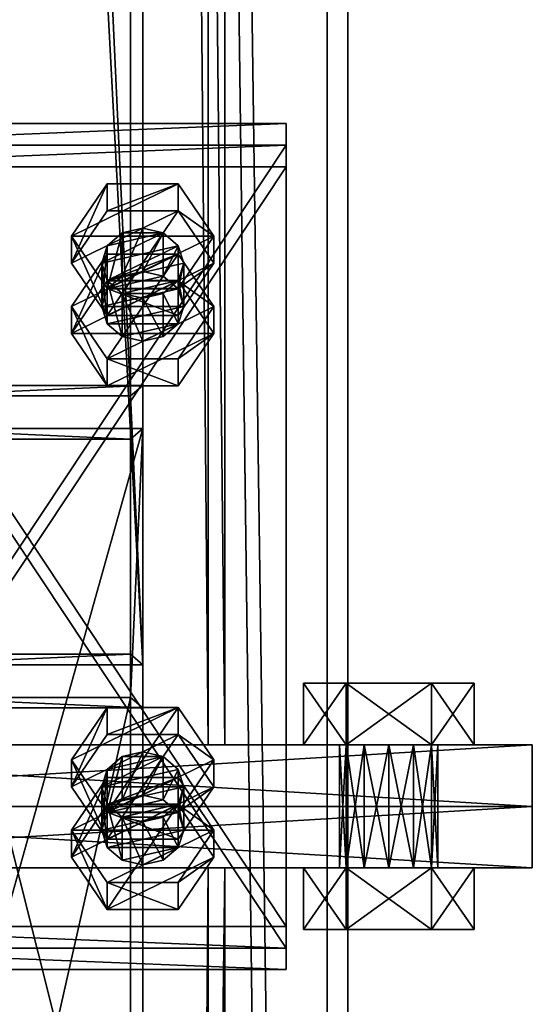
# Model space of a CAD drawing. Header units: millimetres. Extents: x -333 to 67333, y -930 to 39730.
# Tile 507 of 656: x 27900 to 28025, y 9352 to 9592. Entities that reach past the tile are written whole.
import ezdxf

# ---------------------------------------------------------------- set-up
doc = ezdxf.new("R2010")
doc.units = ezdxf.units.MM
for name, color, linetype in [('5', 7, 'Continuous'), ('6', 7, 'Continuous'), ('8', 7, 'Continuous'), ('95', 7, 'Continuous'), ('99', 7, 'Continuous')]:
    doc.layers.add(name, color=color, linetype=linetype)

msp = doc.modelspace()

# ---------------------------------------------------------------- meshes
at = {"layer": '5', "color": 131}
mesh = msp.add_polyface(dxfattribs=at)
corners = [(27946, 9415, 2984), (27854, 9415, 2984), (27854, 19384.97, 2984), (27946, 19384.97, 2984), (27854, 9415, 3076), (27854, 19384.97, 3076), (27946, 9415, 3076), (27946, 19384.97, 3076), (27950, 9415, 2980), (27950, 9415, 3080), (27950, 19384.97, 3080), (27950, 19384.97, 2980), (27850, 9415, 3080), (27850, 19384.97, 3080), (27850, 9415, 2980), (27850, 19384.97, 2980)]
mesh.append_faces([[corners[k] for k in face] for face in [(0, 2, 3, 3), (1, 5, 2, 2), (4, 7, 5, 5), (6, 3, 7, 7), (8, 10, 11, 11), (9, 13, 10, 10), (12, 15, 13, 13), (14, 11, 15, 15)]], dxfattribs={"vtx0": -1, "color": 131})
mesh.append_faces([[corners[k] for k in face] for face in [(9, 6, 12, 12), (6, 8, 0, 0), (0, 8, 1, 1), (12, 4, 14, 14), (4, 12, 6, 6), (14, 1, 8, 8), (11, 3, 15, 15), (3, 10, 7, 7), (7, 10, 5, 5), (15, 2, 13, 13), (2, 15, 3, 3), (13, 5, 10, 10)]], dxfattribs={"vtx0": -1, "vtx1": -1, "color": 131})
mesh.append_faces([[corners[k] for k in face] for face in [(6, 9, 8, 8), (14, 4, 1, 1), (3, 11, 10, 10), (13, 2, 5, 5)]], dxfattribs={"vtx0": -1, "vtx2": -1, "vtx3": -1, "color": 131})
mesh.append_faces([[corners[k] for k in face] for face in [(0, 1, 2, 2), (1, 4, 5, 5), (4, 6, 7, 7), (6, 0, 3, 3), (8, 9, 10, 10), (9, 12, 13, 13), (12, 14, 15, 15), (14, 8, 11, 11)]], dxfattribs={"vtx2": -1, "vtx3": -1, "color": 131})
mesh = msp.add_polyface(dxfattribs=at)
corners = [(27946, 185.3, 2984), (27854, 185.3, 2984), (27854, 9385, 2984), (27946, 9385, 2984), (27854, 185.3, 3076), (27854, 9385, 3076), (27946, 185.3, 3076), (27946, 9385, 3076), (27950, 185.3, 2980), (27950, 185.3, 3080), (27950, 9385, 3080), (27950, 9385, 2980), (27850, 185.3, 3080), (27850, 9385, 3080), (27850, 185.3, 2980), (27850, 9385, 2980)]
mesh.append_faces([[corners[k] for k in face] for face in [(0, 2, 3, 3), (1, 5, 2, 2), (4, 7, 5, 5), (6, 3, 7, 7), (8, 10, 11, 11), (9, 13, 10, 10), (12, 15, 13, 13), (14, 11, 15, 15)]], dxfattribs={"vtx0": -1, "color": 131})
mesh.append_faces([[corners[k] for k in face] for face in [(9, 6, 12, 12), (6, 8, 0, 0), (0, 8, 1, 1), (12, 4, 14, 14), (4, 12, 6, 6), (14, 1, 8, 8), (11, 3, 15, 15), (3, 10, 7, 7), (7, 10, 5, 5), (15, 2, 13, 13), (2, 15, 3, 3), (13, 5, 10, 10)]], dxfattribs={"vtx0": -1, "vtx1": -1, "color": 131})
mesh.append_faces([[corners[k] for k in face] for face in [(6, 9, 8, 8), (14, 4, 1, 1), (3, 11, 10, 10), (13, 2, 5, 5)]], dxfattribs={"vtx0": -1, "vtx2": -1, "vtx3": -1, "color": 131})
mesh.append_faces([[corners[k] for k in face] for face in [(0, 1, 2, 2), (1, 4, 5, 5), (4, 6, 7, 7), (6, 0, 3, 3), (8, 9, 10, 10), (9, 12, 13, 13), (12, 14, 15, 15), (14, 8, 11, 11)]], dxfattribs={"vtx2": -1, "vtx3": -1, "color": 131})
at = {"layer": '6', "color": 2}
mesh = msp.add_polyface(dxfattribs=at)
corners = [(27980, 19380.14, 7183.53), (27820, 19380.14, 7183.53), (27820, 7954.94, 4755.1), (27980, 7954.94, 4755.1), (27980, 19380.14, 7347.1), (27980, 7921.68, 4911.61), (27820, 19380.14, 7347.1), (27820, 7921.68, 4911.61), (27825, 7953.9, 4759.99), (27975, 7953.9, 4759.99), (27975, 7922.72, 4906.72), (27825, 7922.72, 4906.72), (27975, 19380.14, 7188.64), (27975, 19380.14, 7341.99), (27825, 19380.14, 7188.64), (27825, 19380.14, 7341.99)]
mesh.append_faces([[corners[k] for k in face] for face in [(0, 2, 3, 3), (4, 3, 5, 5), (6, 5, 7, 7), (1, 7, 2, 2), (12, 10, 9, 9), (14, 9, 8, 8), (15, 8, 11, 11), (13, 11, 10, 10)]], dxfattribs={"vtx0": -1, "color": 2})
mesh.append_faces([[corners[k] for k in face] for face in [(2, 8, 3, 3), (8, 7, 11, 11), (11, 7, 10, 10), (3, 9, 5, 5), (9, 3, 8, 8), (5, 10, 7, 7), (0, 12, 1, 1), (12, 4, 13, 13), (13, 4, 15, 15), (1, 14, 6, 6), (14, 1, 12, 12), (6, 15, 4, 4)]], dxfattribs={"vtx0": -1, "vtx1": -1, "color": 2})
mesh.append_faces([[corners[k] for k in face] for face in [(8, 2, 7, 7), (5, 9, 10, 10), (12, 0, 4, 4), (6, 14, 15, 15)]], dxfattribs={"vtx0": -1, "vtx2": -1, "vtx3": -1, "color": 2})
mesh.append_faces([[corners[k] for k in face] for face in [(0, 1, 2, 2), (4, 0, 3, 3), (6, 4, 5, 5), (1, 6, 7, 7), (12, 13, 10, 10), (14, 12, 9, 9), (15, 14, 8, 8), (13, 15, 11, 11)]], dxfattribs={"vtx2": -1, "vtx3": -1, "color": 2})
at = {"layer": '8', "color": 253}
mesh = msp.add_polyface(dxfattribs=at)
corners = [(27873, 10667.15, 5331.58), (27927, 10667.15, 5331.58), (27927, 9500.01, 3444.3), (27873, 9500.01, 3444.3), (27927, 10566.98, 5310.29), (27927, 9437.08, 3483.22), (27873, 10566.98, 5310.29), (27873, 9437.08, 3483.22), (27870, 10671.22, 5332.45), (27870, 10562.92, 5309.43), (27870, 9434.52, 3484.8), (27870, 9502.56, 3442.72), (27930, 10562.92, 5309.43), (27930, 9434.52, 3484.8), (27930, 10671.22, 5332.45), (27930, 9502.56, 3442.72)]
mesh.append_faces([[corners[k] for k in face] for face in [(0, 2, 3, 3), (1, 5, 2, 2), (4, 7, 5, 5), (6, 3, 7, 7), (8, 10, 11, 11), (9, 13, 10, 10), (12, 15, 13, 13), (14, 11, 15, 15)]], dxfattribs={"vtx0": -1, "color": 253})
mesh.append_faces([[corners[k] for k in face] for face in [(9, 6, 12, 12), (6, 8, 0, 0), (0, 8, 1, 1), (12, 4, 14, 14), (4, 12, 6, 6), (14, 1, 8, 8), (11, 3, 15, 15), (3, 10, 7, 7), (7, 10, 5, 5), (15, 2, 13, 13), (2, 15, 3, 3), (13, 5, 10, 10)]], dxfattribs={"vtx0": -1, "vtx1": -1, "color": 253})
mesh.append_faces([[corners[k] for k in face] for face in [(6, 9, 8, 8), (14, 4, 1, 1), (3, 11, 10, 10), (13, 2, 5, 5)]], dxfattribs={"vtx0": -1, "vtx2": -1, "vtx3": -1, "color": 253})
mesh.append_faces([[corners[k] for k in face] for face in [(0, 1, 2, 2), (1, 4, 5, 5), (4, 6, 7, 7), (6, 0, 3, 3), (8, 9, 10, 10), (9, 12, 13, 13), (12, 14, 15, 15), (14, 8, 11, 11)]], dxfattribs={"vtx2": -1, "vtx3": -1, "color": 253})
mesh = msp.add_polyface(dxfattribs=at)
corners = [(27873, 9489.49, 3427.29), (27927, 9489.49, 3427.29), (27927, 9274.72, 3080), (27873, 9274.72, 3080), (27927, 9426.56, 3466.21), (27927, 9187.72, 3080), (27873, 9426.56, 3466.21), (27873, 9187.72, 3080), (27870, 9492.05, 3425.71), (27870, 9424.01, 3467.79), (27870, 9184.19, 3080), (27870, 9278.25, 3080), (27930, 9424.01, 3467.79), (27930, 9184.19, 3080), (27930, 9492.05, 3425.71), (27930, 9278.25, 3080)]
mesh.append_faces([[corners[k] for k in face] for face in [(0, 2, 3, 3), (1, 5, 2, 2), (4, 7, 5, 5), (6, 3, 7, 7), (8, 10, 11, 11), (9, 13, 10, 10), (12, 15, 13, 13), (14, 11, 15, 15)]], dxfattribs={"vtx0": -1, "color": 253})
mesh.append_faces([[corners[k] for k in face] for face in [(9, 6, 12, 12), (6, 8, 0, 0), (0, 8, 1, 1), (12, 4, 14, 14), (4, 12, 6, 6), (14, 1, 8, 8), (11, 3, 15, 15), (3, 10, 7, 7), (7, 10, 5, 5), (15, 2, 13, 13), (2, 15, 3, 3), (13, 5, 10, 10)]], dxfattribs={"vtx0": -1, "vtx1": -1, "color": 253})
mesh.append_faces([[corners[k] for k in face] for face in [(6, 9, 8, 8), (14, 4, 1, 1), (3, 11, 10, 10), (13, 2, 5, 5)]], dxfattribs={"vtx0": -1, "vtx2": -1, "vtx3": -1, "color": 253})
mesh.append_faces([[corners[k] for k in face] for face in [(0, 1, 2, 2), (1, 4, 5, 5), (4, 6, 7, 7), (6, 0, 3, 3), (8, 9, 10, 10), (9, 12, 13, 13), (12, 14, 15, 15), (14, 8, 11, 11)]], dxfattribs={"vtx2": -1, "vtx3": -1, "color": 253})
at = {"layer": '95', "color": 7}
mesh = msp.add_polyface(dxfattribs=at)
corners = [(27940, 9532.33, 3424.31), (27938.66, 9536.58, 3421.68), (27938.66, 9526.07, 3404.67), (27935, 9539.7, 3419.75), (27935, 9529.18, 3402.74), (27930, 9540.84, 3419.05), (27930, 9530.32, 3402.04), (27925, 9539.7, 3419.75), (27925, 9529.18, 3402.74), (27921.34, 9536.58, 3421.68), (27921.34, 9526.07, 3404.67), (27920, 9532.33, 3424.31), (27920, 9521.81, 3407.3), (27921.34, 9528.08, 3426.94), (27938.66, 9528.08, 3426.94), (27925, 9524.97, 3428.86), (27947.32, 9521.81, 3407.3), (27938.66, 9534.57, 3399.41), (27938.66, 9528, 3388.78), (27921.34, 9534.57, 3399.41), (27921.34, 9528, 3388.78), (27912.68, 9515.24, 3396.67), (27912.68, 9521.81, 3407.3), (27947.32, 9538.91, 3434.94), (27938.66, 9551.66, 3427.05), (27938.66, 9545.09, 3416.42), (27947.32, 9532.33, 3424.31), (27921.34, 9551.66, 3427.05), (27921.34, 9545.09, 3416.42), (27912.68, 9538.91, 3434.94), (27912.68, 9532.33, 3424.31), (27921.34, 9519.57, 3432.2), (27938.66, 9526.15, 3442.83), (27921.34, 9526.15, 3442.83)]
mesh.append_faces([[corners[k] for k in face] for face in [(1, 4, 2, 2), (3, 6, 4, 4), (5, 8, 6, 6), (7, 10, 8, 8), (9, 12, 10, 10), (3, 7, 5, 5), (10, 6, 8, 8), (17, 20, 18, 18), (19, 21, 20, 20), (17, 22, 19, 19), (23, 25, 26, 26), (24, 28, 25, 25), (27, 30, 28, 28), (29, 31, 30, 30), (24, 29, 27, 27), (33, 23, 32, 32), (30, 25, 28, 28)]], dxfattribs={"vtx0": -1, "color": 7})
mesh.append_faces([[corners[k] for k in face] for face in [(7, 3, 9, 9), (9, 3, 11, 11), (11, 1, 13, 13), (13, 14, 15, 15), (29, 23, 33, 33), (31, 25, 30, 30)]], dxfattribs={"vtx0": -1, "vtx1": -1, "color": 7})
mesh.append_faces([[corners[k] for k in face] for face in [(11, 3, 1, 1), (13, 1, 0, 0), (13, 0, 14, 14), (10, 2, 4, 4), (10, 4, 6, 6), (29, 24, 23, 23), (31, 26, 25, 25)]], dxfattribs={"vtx0": -1, "vtx2": -1, "vtx3": -1, "color": 7})
mesh.append_faces([[corners[k] for k in face] for face in [(0, 1, 2, 2), (1, 3, 4, 4), (3, 5, 6, 6), (5, 7, 8, 8), (7, 9, 10, 10), (9, 11, 12, 12), (16, 17, 18, 18), (17, 19, 20, 20), (23, 24, 25, 25), (24, 27, 28, 28), (27, 29, 30, 30), (32, 23, 26, 26)]], dxfattribs={"vtx2": -1, "vtx3": -1, "color": 7})
mesh = msp.add_polyface(dxfattribs=at)
corners = [(27940, 9532.33, 3424.31), (27938.66, 9526.07, 3404.67), (27940, 9521.81, 3407.3), (27920, 9532.33, 3424.31), (27921.34, 9528.08, 3426.94), (27921.34, 9517.56, 3409.93), (27920, 9521.81, 3407.3), (27925, 9524.97, 3428.86), (27925, 9514.45, 3411.85), (27930, 9523.83, 3429.57), (27930, 9513.31, 3412.56), (27935, 9524.97, 3428.86), (27935, 9514.45, 3411.85), (27938.66, 9528.08, 3426.94), (27938.66, 9517.56, 3409.93), (27921.34, 9526.07, 3404.67), (27947.32, 9521.81, 3407.3), (27938.66, 9528, 3388.78), (27947.32, 9515.24, 3396.67), (27921.34, 9534.57, 3399.41), (27912.68, 9521.81, 3407.3), (27912.68, 9515.24, 3396.67), (27921.34, 9509.06, 3415.19), (27921.34, 9502.48, 3404.56), (27938.66, 9509.06, 3415.19), (27938.66, 9502.48, 3404.56), (27938.66, 9534.57, 3399.41), (27921.34, 9528, 3388.78), (27912.68, 9538.91, 3434.94), (27921.34, 9526.15, 3442.83), (27921.34, 9519.57, 3432.2), (27938.66, 9526.15, 3442.83), (27938.66, 9519.57, 3432.2), (27947.32, 9532.33, 3424.31)]
mesh.append_faces([[corners[k] for k in face] for face in [(0, 1, 2, 2), (3, 5, 6, 6), (4, 8, 5, 5), (7, 10, 8, 8), (9, 12, 10, 10), (11, 14, 12, 12), (13, 2, 14, 14), (7, 11, 9, 9), (14, 10, 12, 12), (16, 17, 18, 18), (20, 23, 21, 21), (22, 25, 23, 23), (24, 18, 25, 25), (22, 16, 24, 24), (18, 23, 25, 25), (21, 17, 27, 27), (29, 32, 30, 30), (31, 33, 32, 32), (33, 30, 32, 32)]], dxfattribs={"vtx0": -1, "color": 7})
mesh.append_faces([[corners[k] for k in face] for face in [(10, 14, 8, 8), (8, 14, 5, 5), (5, 2, 6, 6), (6, 1, 15, 15), (20, 26, 22, 22), (23, 18, 21, 21)]], dxfattribs={"vtx0": -1, "vtx1": -1, "color": 7})
mesh.append_faces([[corners[k] for k in face] for face in [(7, 13, 11, 11), (5, 14, 2, 2), (6, 2, 1, 1), (22, 26, 16, 16), (21, 18, 17, 17)]], dxfattribs={"vtx0": -1, "vtx2": -1, "vtx3": -1, "color": 7})
mesh.append_faces([[corners[k] for k in face] for face in [(3, 4, 5, 5), (4, 7, 8, 8), (7, 9, 10, 10), (9, 11, 12, 12), (11, 13, 14, 14), (13, 0, 2, 2), (19, 20, 21, 21), (20, 22, 23, 23), (22, 24, 25, 25), (24, 16, 18, 18), (28, 29, 30, 30), (29, 31, 32, 32)]], dxfattribs={"vtx2": -1, "vtx3": -1, "color": 7})
mesh = msp.add_polyface(dxfattribs=at)
corners = [(27990, 9415, 3075.5), (27984, 9415, 3077.11), (27984, 9385, 3077.11), (27979.61, 9415, 3081.5), (27979.61, 9385, 3081.5), (27978, 9415, 3087.5), (27978, 9385, 3087.5), (27979.61, 9415, 3093.5), (27979.61, 9385, 3093.5), (27984, 9415, 3097.89), (27984, 9385, 3097.89), (27990, 9415, 3099.5), (27990, 9385, 3099.5), (27996, 9415, 3077.11), (28000.4, 9415, 3081.5), (28002, 9415, 3087.5), (28000.4, 9430, 3069.5), (27979.61, 9430, 3069.5), (27979.61, 9415, 3069.5), (27969.22, 9430, 3087.5), (27969.22, 9415, 3087.5), (27979.61, 9430, 3105.5), (27979.61, 9415, 3105.5), (28000.4, 9415, 3105.5), (28010.79, 9430, 3087.5), (28010.79, 9415, 3087.5), (28000.4, 9415, 3069.5), (27990, 9415, 3000.5), (27984, 9415, 3002.11), (27984, 9385, 3002.11), (27979.61, 9415, 3006.5), (27979.61, 9385, 3006.5), (27978, 9415, 3012.5), (27978, 9385, 3012.5), (27979.61, 9415, 3018.5), (27979.61, 9385, 3018.5), (27984, 9415, 3022.89), (27984, 9385, 3022.89), (27990, 9415, 3024.5), (27990, 9385, 3024.5), (27996, 9415, 3002.11), (28000.4, 9415, 3006.5), (28002, 9415, 3012.5), (28000.4, 9430, 2994.5), (27979.61, 9430, 2994.5), (27979.61, 9415, 2994.5), (27969.22, 9430, 3012.5), (27969.22, 9415, 3012.5), (27979.61, 9430, 3030.5), (27979.61, 9415, 3030.5), (28000.4, 9415, 3030.5), (28010.79, 9430, 3012.5), (28010.79, 9415, 3012.5), (28000.4, 9415, 2994.5)]
mesh.append_faces([[corners[k] for k in face] for face in [(0, 3, 1, 1), (17, 20, 18, 18), (19, 22, 20, 20), (21, 23, 22, 22), (16, 19, 17, 17), (20, 26, 18, 18), (40, 28, 27, 27), (44, 47, 45, 45), (46, 49, 47, 47), (48, 50, 49, 49), (43, 46, 44, 44), (47, 53, 45, 45)]], dxfattribs={"vtx0": -1, "color": 7})
mesh.append_faces([[corners[k] for k in face] for face in [(3, 13, 5, 5), (5, 14, 7, 7), (7, 15, 9, 9), (19, 24, 21, 21), (22, 25, 20, 20), (28, 40, 30, 30), (30, 40, 32, 32), (32, 41, 34, 34), (34, 42, 36, 36), (46, 51, 48, 48), (49, 52, 47, 47)]], dxfattribs={"vtx0": -1, "vtx1": -1, "color": 7})
mesh.append_faces([[corners[k] for k in face] for face in [(3, 0, 13, 13)]], dxfattribs={"vtx0": -1, "vtx2": -1, "vtx3": -1, "color": 7})
mesh.append_faces([[corners[k] for k in face] for face in [(0, 1, 2, 2), (1, 3, 4, 4), (3, 5, 6, 6), (5, 7, 8, 8), (7, 9, 10, 10), (9, 11, 12, 12), (16, 17, 18, 18), (17, 19, 20, 20), (19, 21, 22, 22), (27, 28, 29, 29), (28, 30, 31, 31), (30, 32, 33, 33), (32, 34, 35, 35), (34, 36, 37, 37), (36, 38, 39, 39), (43, 44, 45, 45), (44, 46, 47, 47), (46, 48, 49, 49)]], dxfattribs={"vtx2": -1, "vtx3": -1, "color": 7})
mesh = msp.add_polyface(dxfattribs=at)
corners = [(28002, 9415, 3087.5), (28000.4, 9415, 3081.5), (28000.4, 9385, 3081.5), (27996, 9415, 3077.11), (27996, 9385, 3077.11), (27990, 9415, 3075.5), (27990, 9385, 3075.5), (27990, 9415, 3099.5), (27996, 9415, 3097.89), (27996, 9385, 3097.89), (28000.4, 9415, 3093.5), (28000.4, 9385, 3093.5), (28002, 9385, 3087.5), (27978, 9415, 3087.5), (27979.61, 9415, 3093.5), (27984, 9415, 3097.89), (28010.79, 9430, 3087.5), (28000.4, 9430, 3069.5), (28000.4, 9415, 3069.5), (28010.79, 9415, 3087.5), (27979.61, 9415, 3069.5), (27979.61, 9430, 3105.5), (28000.4, 9430, 3105.5), (28000.4, 9415, 3105.5), (27969.22, 9430, 3087.5), (27979.61, 9415, 3105.5), (27969.22, 9415, 3087.5), (28002, 9415, 3012.5), (28000.4, 9415, 3006.5), (28000.4, 9385, 3006.5), (27996, 9415, 3002.11), (27996, 9385, 3002.11), (27990, 9415, 3000.5), (27990, 9385, 3000.5), (27990, 9415, 3024.5), (27996, 9415, 3022.89), (27996, 9385, 3022.89), (28000.4, 9415, 3018.5), (28000.4, 9385, 3018.5), (28002, 9385, 3012.5), (27978, 9415, 3012.5), (27979.61, 9415, 3018.5), (27984, 9415, 3022.89), (28010.79, 9430, 3012.5), (28000.4, 9430, 2994.5), (28000.4, 9415, 2994.5), (28010.79, 9415, 3012.5), (27979.61, 9415, 2994.5), (27979.61, 9430, 3030.5), (28000.4, 9430, 3030.5), (28000.4, 9415, 3030.5), (27969.22, 9430, 3012.5), (27979.61, 9415, 3030.5), (27969.22, 9415, 3012.5)]
mesh.append_faces([[corners[k] for k in face] for face in [(7, 10, 8, 8), (16, 18, 19, 19), (17, 20, 18, 18), (22, 19, 23, 23), (21, 16, 22, 22), (19, 25, 23, 23), (34, 37, 35, 35), (43, 45, 46, 46), (44, 47, 45, 45), (49, 46, 50, 50), (48, 43, 49, 49), (46, 52, 50, 50)]], dxfattribs={"vtx0": -1, "color": 7})
mesh.append_faces([[corners[k] for k in face] for face in [(15, 10, 7, 7), (42, 37, 34, 34)]], dxfattribs={"vtx0": -1, "vtx1": -1, "color": 7})
mesh.append_faces([[corners[k] for k in face] for face in [(13, 3, 1, 1), (14, 1, 0, 0), (15, 0, 10, 10), (24, 17, 16, 16), (26, 19, 18, 18), (40, 30, 28, 28), (41, 28, 27, 27), (42, 27, 37, 37), (51, 44, 43, 43), (53, 46, 45, 45)]], dxfattribs={"vtx0": -1, "vtx2": -1, "vtx3": -1, "color": 7})
mesh.append_faces([[corners[k] for k in face] for face in [(0, 1, 2, 2), (1, 3, 4, 4), (3, 5, 6, 6), (7, 8, 9, 9), (8, 10, 11, 11), (10, 0, 12, 12), (16, 17, 18, 18), (21, 22, 23, 23), (22, 16, 19, 19), (27, 28, 29, 29), (28, 30, 31, 31), (30, 32, 33, 33), (34, 35, 36, 36), (35, 37, 38, 38), (37, 27, 39, 39), (43, 44, 45, 45), (48, 49, 50, 50), (49, 43, 46, 46)]], dxfattribs={"vtx2": -1, "vtx3": -1, "color": 7})
mesh = msp.add_polyface(dxfattribs=at)
corners = [(27940, 9404.76, 3503.2), (27938.66, 9409.01, 3500.57), (27938.66, 9398.49, 3483.56), (27935, 9412.12, 3498.65), (27935, 9401.6, 3481.64), (27930, 9413.26, 3497.94), (27930, 9402.74, 3480.93), (27925, 9412.12, 3498.65), (27925, 9401.6, 3481.64), (27921.34, 9409.01, 3500.57), (27921.34, 9398.49, 3483.56), (27920, 9404.76, 3503.2), (27920, 9394.24, 3486.19), (27921.34, 9400.5, 3505.83), (27938.66, 9400.5, 3505.83), (27925, 9397.39, 3507.76), (27947.32, 9394.24, 3486.19), (27938.66, 9407, 3478.3), (27938.66, 9400.42, 3467.67), (27921.34, 9407, 3478.3), (27921.34, 9400.42, 3467.67), (27912.68, 9387.66, 3475.56), (27912.68, 9394.24, 3486.19), (27947.32, 9411.33, 3513.84), (27938.66, 9424.09, 3505.95), (27938.66, 9417.51, 3495.31), (27947.32, 9404.76, 3503.2), (27921.34, 9424.09, 3505.95), (27921.34, 9417.51, 3495.31), (27912.68, 9411.33, 3513.84), (27912.68, 9404.76, 3503.2), (27921.34, 9392, 3511.09), (27938.66, 9398.57, 3521.73), (27921.34, 9398.57, 3521.73)]
mesh.append_faces([[corners[k] for k in face] for face in [(1, 4, 2, 2), (3, 6, 4, 4), (5, 8, 6, 6), (7, 10, 8, 8), (9, 12, 10, 10), (3, 7, 5, 5), (10, 6, 8, 8), (17, 20, 18, 18), (19, 21, 20, 20), (17, 22, 19, 19), (23, 25, 26, 26), (24, 28, 25, 25), (27, 30, 28, 28), (29, 31, 30, 30), (24, 29, 27, 27), (33, 23, 32, 32), (30, 25, 28, 28)]], dxfattribs={"vtx0": -1, "color": 7})
mesh.append_faces([[corners[k] for k in face] for face in [(7, 3, 9, 9), (9, 3, 11, 11), (11, 0, 13, 13), (13, 14, 15, 15), (29, 24, 33, 33), (31, 25, 30, 30)]], dxfattribs={"vtx0": -1, "vtx1": -1, "color": 7})
mesh.append_faces([[corners[k] for k in face] for face in [(11, 3, 1, 1), (11, 1, 0, 0), (13, 0, 14, 14), (10, 2, 4, 4), (10, 4, 6, 6), (33, 24, 23, 23), (31, 26, 25, 25)]], dxfattribs={"vtx0": -1, "vtx2": -1, "vtx3": -1, "color": 7})
mesh.append_faces([[corners[k] for k in face] for face in [(0, 1, 2, 2), (1, 3, 4, 4), (3, 5, 6, 6), (5, 7, 8, 8), (7, 9, 10, 10), (9, 11, 12, 12), (16, 17, 18, 18), (17, 19, 20, 20), (23, 24, 25, 25), (24, 27, 28, 28), (27, 29, 30, 30), (32, 23, 26, 26)]], dxfattribs={"vtx2": -1, "vtx3": -1, "color": 7})
mesh = msp.add_polyface(dxfattribs=at)
corners = [(27990, 9415, 3075.5), (27984, 9385, 3077.11), (27990, 9385, 3075.5), (27984, 9415, 3077.11), (27979.61, 9385, 3081.5), (27979.61, 9415, 3081.5), (27978, 9385, 3087.5), (27978, 9415, 3087.5), (27979.61, 9385, 3093.5), (27979.61, 9415, 3093.5), (27984, 9385, 3097.89), (27984, 9415, 3097.89), (27990, 9385, 3099.5), (28002, 9385, 3087.5), (28000.4, 9385, 3081.5), (27996, 9385, 3077.11), (28000.4, 9385, 3069.5), (27979.61, 9385, 3069.5), (27979.61, 9370, 3069.5), (27969.22, 9385, 3087.5), (27969.22, 9370, 3087.5), (27979.61, 9385, 3105.5), (27979.61, 9370, 3105.5), (28000.4, 9370, 3105.5), (28010.79, 9385, 3087.5), (28010.79, 9370, 3087.5), (28000.4, 9370, 3069.5), (27990, 9415, 3000.5), (27984, 9385, 3002.11), (27990, 9385, 3000.5), (27984, 9415, 3002.11), (27979.61, 9385, 3006.5), (27979.61, 9415, 3006.5), (27978, 9385, 3012.5), (27978, 9415, 3012.5), (27979.61, 9385, 3018.5), (27979.61, 9415, 3018.5), (27984, 9385, 3022.89), (27984, 9415, 3022.89), (27990, 9385, 3024.5), (28002, 9385, 3012.5), (28000.4, 9385, 3006.5), (27996, 9385, 3002.11), (28000.4, 9385, 2994.5), (27979.61, 9385, 2994.5), (27979.61, 9370, 2994.5), (27969.22, 9385, 3012.5), (27969.22, 9370, 3012.5), (27979.61, 9385, 3030.5), (27979.61, 9370, 3030.5), (28000.4, 9370, 3030.5), (28010.79, 9385, 3012.5), (28010.79, 9370, 3012.5), (28000.4, 9370, 2994.5)]
mesh.append_faces([[corners[k] for k in face] for face in [(0, 1, 2, 2), (3, 4, 1, 1), (5, 6, 4, 4), (7, 8, 6, 6), (9, 10, 8, 8), (11, 12, 10, 10), (4, 2, 1, 1), (17, 20, 18, 18), (19, 22, 20, 20), (21, 23, 22, 22), (16, 19, 17, 17), (20, 26, 18, 18), (27, 28, 29, 29), (30, 31, 28, 28), (32, 33, 31, 31), (34, 35, 33, 33), (36, 37, 35, 35), (38, 39, 37, 37), (31, 29, 28, 28), (44, 47, 45, 45), (46, 49, 47, 47), (48, 50, 49, 49), (43, 46, 44, 44), (47, 53, 45, 45)]], dxfattribs={"vtx0": -1, "color": 7})
mesh.append_faces([[corners[k] for k in face] for face in [(10, 13, 8, 8), (8, 14, 6, 6), (6, 15, 4, 4), (19, 24, 21, 21), (22, 25, 20, 20), (37, 40, 35, 35), (35, 41, 33, 33), (33, 42, 31, 31), (46, 51, 48, 48), (49, 52, 47, 47)]], dxfattribs={"vtx0": -1, "vtx1": -1, "color": 7})
mesh.append_faces([[corners[k] for k in face] for face in [(4, 15, 2, 2), (31, 42, 29, 29)]], dxfattribs={"vtx0": -1, "vtx2": -1, "vtx3": -1, "color": 7})
mesh.append_faces([[corners[k] for k in face] for face in [(16, 17, 18, 18), (17, 19, 20, 20), (19, 21, 22, 22), (43, 44, 45, 45), (44, 46, 47, 47), (46, 48, 49, 49)]], dxfattribs={"vtx2": -1, "vtx3": -1, "color": 7})
mesh = msp.add_polyface(dxfattribs=at)
corners = [(28002, 9415, 3087.5), (28000.4, 9385, 3081.5), (28002, 9385, 3087.5), (28000.4, 9415, 3081.5), (27996, 9385, 3077.11), (27996, 9415, 3077.11), (27990, 9385, 3075.5), (27990, 9415, 3099.5), (27996, 9385, 3097.89), (27990, 9385, 3099.5), (27996, 9415, 3097.89), (28000.4, 9385, 3093.5), (28000.4, 9415, 3093.5), (27984, 9385, 3097.89), (27979.61, 9385, 3093.5), (27978, 9385, 3087.5), (28010.79, 9385, 3087.5), (28000.4, 9385, 3069.5), (28000.4, 9370, 3069.5), (28010.79, 9370, 3087.5), (27979.61, 9370, 3069.5), (27979.61, 9385, 3105.5), (28000.4, 9385, 3105.5), (28000.4, 9370, 3105.5), (27969.22, 9385, 3087.5), (27979.61, 9370, 3105.5), (27969.22, 9370, 3087.5), (28002, 9415, 3012.5), (28000.4, 9385, 3006.5), (28002, 9385, 3012.5), (28000.4, 9415, 3006.5), (27996, 9385, 3002.11), (27996, 9415, 3002.11), (27990, 9385, 3000.5), (27990, 9415, 3024.5), (27996, 9385, 3022.89), (27990, 9385, 3024.5), (27996, 9415, 3022.89), (28000.4, 9385, 3018.5), (28000.4, 9415, 3018.5), (27984, 9385, 3022.89), (27979.61, 9385, 3018.5), (27978, 9385, 3012.5), (28010.79, 9385, 3012.5), (28000.4, 9385, 2994.5), (28000.4, 9370, 2994.5), (28010.79, 9370, 3012.5), (27979.61, 9370, 2994.5), (27979.61, 9385, 3030.5), (28000.4, 9385, 3030.5), (28000.4, 9370, 3030.5), (27969.22, 9385, 3012.5), (27979.61, 9370, 3030.5), (27969.22, 9370, 3012.5)]
mesh.append_faces([[corners[k] for k in face] for face in [(0, 1, 2, 2), (3, 4, 1, 1), (5, 6, 4, 4), (7, 8, 9, 9), (10, 11, 8, 8), (12, 2, 11, 11), (11, 9, 8, 8), (16, 18, 19, 19), (17, 20, 18, 18), (22, 19, 23, 23), (21, 16, 22, 22), (19, 25, 23, 23), (27, 28, 29, 29), (30, 31, 28, 28), (32, 33, 31, 31), (34, 35, 36, 36), (37, 38, 35, 35), (39, 29, 38, 38), (38, 36, 35, 35), (43, 45, 46, 46), (44, 47, 45, 45), (49, 46, 50, 50), (48, 43, 49, 49), (46, 52, 50, 50)]], dxfattribs={"vtx0": -1, "color": 7})
mesh.append_faces([[corners[k] for k in face] for face in [(9, 11, 13, 13), (36, 38, 40, 40)]], dxfattribs={"vtx0": -1, "vtx1": -1, "color": 7})
mesh.append_faces([[corners[k] for k in face] for face in [(13, 11, 2, 2), (14, 2, 1, 1), (15, 1, 4, 4), (24, 17, 16, 16), (26, 19, 18, 18), (40, 38, 29, 29), (41, 29, 28, 28), (42, 28, 31, 31), (51, 44, 43, 43), (53, 46, 45, 45)]], dxfattribs={"vtx0": -1, "vtx2": -1, "vtx3": -1, "color": 7})
mesh.append_faces([[corners[k] for k in face] for face in [(16, 17, 18, 18), (21, 22, 23, 23), (22, 16, 19, 19), (43, 44, 45, 45), (48, 49, 50, 50), (49, 43, 46, 46)]], dxfattribs={"vtx2": -1, "vtx3": -1, "color": 7})
mesh = msp.add_polyface(dxfattribs=at)
corners = [(27940, 9404.76, 3503.2), (27938.66, 9398.49, 3483.56), (27940, 9394.24, 3486.19), (27920, 9404.76, 3503.2), (27921.34, 9400.5, 3505.83), (27921.34, 9389.99, 3488.82), (27920, 9394.24, 3486.19), (27925, 9397.39, 3507.76), (27925, 9386.87, 3490.75), (27930, 9396.25, 3508.46), (27930, 9385.73, 3491.45), (27935, 9397.39, 3507.76), (27935, 9386.87, 3490.75), (27938.66, 9400.5, 3505.83), (27938.66, 9389.99, 3488.82), (27921.34, 9398.49, 3483.56), (27947.32, 9394.24, 3486.19), (27938.66, 9400.42, 3467.67), (27947.32, 9387.66, 3475.56), (27921.34, 9407, 3478.3), (27912.68, 9394.24, 3486.19), (27912.68, 9387.66, 3475.56), (27921.34, 9381.48, 3494.08), (27921.34, 9374.91, 3483.45), (27938.66, 9381.48, 3494.08), (27938.66, 9374.91, 3483.45), (27938.66, 9407, 3478.3), (27921.34, 9400.42, 3467.67), (27912.68, 9411.33, 3513.84), (27921.34, 9398.57, 3521.73), (27921.34, 9392, 3511.09), (27938.66, 9398.57, 3521.73), (27938.66, 9392, 3511.09), (27947.32, 9404.76, 3503.2)]
mesh.append_faces([[corners[k] for k in face] for face in [(0, 1, 2, 2), (3, 5, 6, 6), (4, 8, 5, 5), (7, 10, 8, 8), (9, 12, 10, 10), (11, 14, 12, 12), (13, 2, 14, 14), (7, 11, 9, 9), (14, 10, 12, 12), (16, 17, 18, 18), (20, 23, 21, 21), (22, 25, 23, 23), (24, 18, 25, 25), (22, 16, 24, 24), (18, 23, 25, 25), (21, 17, 27, 27), (29, 32, 30, 30), (31, 33, 32, 32), (33, 30, 32, 32)]], dxfattribs={"vtx0": -1, "color": 7})
mesh.append_faces([[corners[k] for k in face] for face in [(10, 14, 8, 8), (8, 14, 5, 5), (5, 2, 6, 6), (6, 1, 15, 15), (20, 16, 22, 22), (23, 17, 21, 21)]], dxfattribs={"vtx0": -1, "vtx1": -1, "color": 7})
mesh.append_faces([[corners[k] for k in face] for face in [(7, 13, 11, 11), (5, 14, 2, 2), (6, 2, 1, 1), (20, 26, 16, 16), (23, 18, 17, 17)]], dxfattribs={"vtx0": -1, "vtx2": -1, "vtx3": -1, "color": 7})
mesh.append_faces([[corners[k] for k in face] for face in [(3, 4, 5, 5), (4, 7, 8, 8), (7, 9, 10, 10), (9, 11, 12, 12), (11, 13, 14, 14), (13, 0, 2, 2), (19, 20, 21, 21), (20, 22, 23, 23), (22, 24, 25, 25), (24, 16, 18, 18), (28, 29, 30, 30), (29, 31, 32, 32)]], dxfattribs={"vtx2": -1, "vtx3": -1, "color": 7})
at = {"layer": '99', "color": 7}
mesh = msp.add_polyface(dxfattribs=at)
corners = [(27835, 9365.48, 3515.74), (27965, 9365.48, 3515.74), (27965, 9561.09, 3394.77), (27835, 9561.09, 3394.77), (27965, 9370.74, 3524.24), (27965, 9566.35, 3403.27), (27835, 9370.74, 3524.24), (27835, 9566.35, 3403.27)]
mesh.append_faces([[corners[k] for k in face] for face in [(0, 2, 3, 3), (1, 5, 2, 2), (4, 7, 5, 5), (6, 3, 7, 7), (1, 6, 4, 4), (3, 5, 7, 7)]], dxfattribs={"vtx0": -1, "color": 7})
mesh.append_faces([[corners[k] for k in face] for face in [(0, 1, 2, 2), (1, 4, 5, 5), (4, 6, 7, 7), (6, 0, 3, 3), (1, 0, 6, 6), (3, 2, 5, 5)]], dxfattribs={"vtx2": -1, "vtx3": -1, "color": 7})
mesh = msp.add_polyface(dxfattribs=at)
corners = [(27835, 9360.22, 3507.23), (27965, 9360.22, 3507.23), (27965, 9555.83, 3386.26), (27835, 9555.83, 3386.26), (27965, 9365.48, 3515.74), (27965, 9561.09, 3394.77), (27835, 9365.48, 3515.74), (27835, 9561.09, 3394.77)]
mesh.append_faces([[corners[k] for k in face] for face in [(0, 2, 3, 3), (1, 5, 2, 2), (4, 7, 5, 5), (6, 3, 7, 7), (1, 6, 4, 4), (3, 5, 7, 7)]], dxfattribs={"vtx0": -1, "color": 7})
mesh.append_faces([[corners[k] for k in face] for face in [(0, 1, 2, 2), (1, 4, 5, 5), (4, 6, 7, 7), (6, 0, 3, 3), (1, 0, 6, 6), (3, 2, 5, 5)]], dxfattribs={"vtx2": -1, "vtx3": -1, "color": 7})
mesh = msp.add_polyface(dxfattribs=at)
corners = [(27775, 9400, 3127.5), (28025, 9400, 3127.5), (28025, 9400, 2972.5), (27775, 9400, 2972.5), (28025, 9415, 3127.5), (28025, 9415, 2972.5), (27775, 9415, 3127.5), (27775, 9415, 2972.5)]
mesh.append_faces([[corners[k] for k in face] for face in [(0, 2, 3, 3), (1, 5, 2, 2), (4, 7, 5, 5), (6, 3, 7, 7), (1, 6, 4, 4), (3, 5, 7, 7)]], dxfattribs={"vtx0": -1, "color": 7})
mesh.append_faces([[corners[k] for k in face] for face in [(0, 1, 2, 2), (1, 4, 5, 5), (4, 6, 7, 7), (6, 0, 3, 3), (1, 0, 6, 6), (3, 2, 5, 5)]], dxfattribs={"vtx2": -1, "vtx3": -1, "color": 7})
mesh = msp.add_polyface(dxfattribs=at)
corners = [(27775, 9385, 3127.5), (28025, 9385, 3127.5), (28025, 9385, 2972.5), (27775, 9385, 2972.5), (28025, 9400, 3127.5), (28025, 9400, 2972.5), (27775, 9400, 3127.5), (27775, 9400, 2972.5)]
mesh.append_faces([[corners[k] for k in face] for face in [(0, 2, 3, 3), (1, 5, 2, 2), (4, 7, 5, 5), (6, 3, 7, 7), (1, 6, 4, 4), (3, 5, 7, 7)]], dxfattribs={"vtx0": -1, "color": 7})
mesh.append_faces([[corners[k] for k in face] for face in [(0, 1, 2, 2), (1, 4, 5, 5), (4, 6, 7, 7), (6, 0, 3, 3), (1, 0, 6, 6), (3, 2, 5, 5)]], dxfattribs={"vtx2": -1, "vtx3": -1, "color": 7})

doc.saveas('drawing.dxf')
